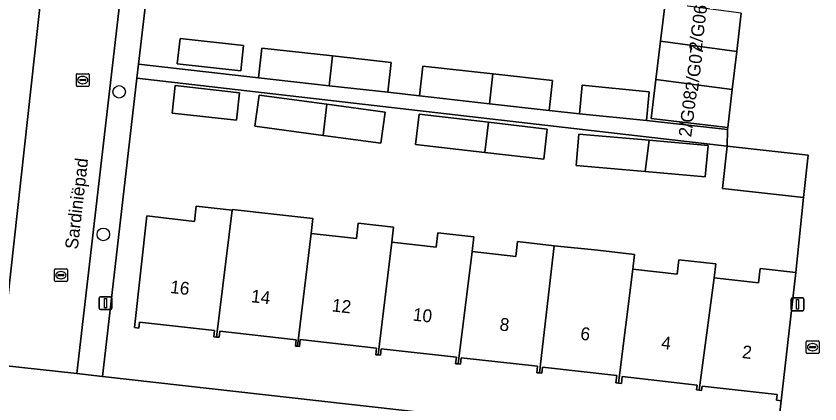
# Model space of a CAD drawing. Extents: x 162082 to 163401, y 388089 to 388636.
# Drawn here: x 162878.5 to 162941.1, y 388465.5 to 388495.8 of the extents above; entities that cross this region are included whole.
import ezdxf

# ---------------------------------------------------------------- set-up
doc = ezdxf.new("R2010")
doc.units = 0
for name, color, linetype in [('IMGEO_Boom', 7, 'Continuous'), ('IMGEO_Erf', 7, 'Continuous'), ('IMGEO_Kolk', 7, 'Continuous'), ('IMGEO_Lichtmast', 7, 'Continuous'), ('IMGEO_Openbare_ruimte_label', 7, 'Continuous'), ('IMGEO_Pand', 7, 'Continuous'), ('IMGEO_Pand_nummerreeks', 7, 'Continuous'), ('IMGEO_Rijbaan_lokaal_open', 7, 'Continuous'), ('IMGEO_Voetpad_open', 7, 'Continuous')]:
    doc.layers.add(name, color=color, linetype=linetype)

msp = doc.modelspace()

# ---------------------------------------------------------------- linework, layer by layer
at = {"layer": 'IMGEO_Boom'}
for centre in [(162886.497, 388489.851), (162885.262, 388478.735)]:
    msp.add_circle(centre, 0.489, dxfattribs=at)
at = {"layer": 'IMGEO_Erf'}
for points in [[(162877.252, 388468.541), (162880.7, 388500), (162885.731, 388545.91), (162836.053, 388551.411)], [(162888.938, 388500), (162888.012, 388492.013), (162897.359, 388490.934), (162897.616, 388493.255), (162903.104, 388492.646), (162907.686, 388492.138), (162907.429, 388489.817), (162909.886, 388489.538), (162910.147, 388491.861), (162915.588, 388491.248), (162920.236, 388490.725), (162919.974, 388488.402), (162922.341, 388488.13), (162922.56, 388490.361), (162927.773, 388489.848), (162927.554, 388487.617), (162933.887, 388486.915), (162933.89, 388487.061), (162927.926, 388487.782), (162928.294, 388490.821), (162928.653, 388493.791), (162929.012, 388496.762)]]:
    msp.add_lwpolyline(points, dxfattribs=at)
for points in [[(162895.973, 388491.477), (162891.024, 388492.02), (162891.241, 388494.004), (162896.191, 388493.461)], [(162933.857, 388485.612), (162887.885, 388490.912), (162885.189, 388467.652), (162937.585, 388461.764), (162938.062, 388465.768), (162937.693, 388465.81), (162937.743, 388466.255), (162931.899, 388466.916), (162931.86, 388466.572), (162931.676, 388466.593), (162931.472, 388466.616), (162931.515, 388466.997), (162925.671, 388467.658), (162925.61, 388467.116), (162925.398, 388467.14), (162925.184, 388467.164), (162925.25, 388467.741), (162919.474, 388468.394), (162919.419, 388467.911), (162919.225, 388467.933), (162919.028, 388467.956), (162919.084, 388468.453), (162913.142, 388469.124), (162913.084, 388468.614), (162912.895, 388468.635), (162912.703, 388468.657), (162912.759, 388469.155), (162906.897, 388469.818), (162906.841, 388469.32), (162906.662, 388469.34), (162906.485, 388469.36), (162906.542, 388469.866), (162900.594, 388470.539), (162900.533, 388470.003), (162900.385, 388470.02), (162900.233, 388470.037), (162900.288, 388470.526), (162894.349, 388471.198), (162894.294, 388470.714), (162894.085, 388470.737), (162893.873, 388470.761), (162893.927, 388471.243), (162888.091, 388471.903), (162888.038, 388471.432), (162887.683, 388471.472), (162888.666, 388480.171), (162892.372, 388479.751), (162892.506, 388480.938), (162895.29, 388480.623), (162895.296, 388480.678), (162898.783, 388480.284), (162901.585, 388479.967), (162901.454, 388478.807), (162904.977, 388478.408), (162905.114, 388479.621), (162907.863, 388479.311), (162907.728, 388478.12), (162911.175, 388477.73), (162911.304, 388478.866), (162914.128, 388478.546), (162913.999, 388477.399), (162917.379, 388477.017), (162917.51, 388478.175), (162920.381, 388477.851), (162923.777, 388477.496), (162926.641, 388477.172), (162926.513, 388476.035), (162929.964, 388475.645), (162930.09, 388476.759), (162932.955, 388476.435), (162932.831, 388475.341), (162936.288, 388474.95), (162936.416, 388476.083), (162939.192, 388475.769), (162939.801, 388481.623), (162933.495, 388482.314)], [(162895.648, 388487.642), (162890.624, 388488.193), (162890.858, 388490.333), (162895.883, 388489.782)], [(162897.061, 388487.174), (162897.391, 388489.599), (162902.679, 388488.878), (162907.22, 388488.259), (162906.889, 388485.834), (162902.384, 388486.448)], [(162914.971, 388485.118), (162909.588, 388485.741), (162909.86, 388488.097), (162915.268, 388487.471), (162919.837, 388486.943), (162919.565, 388484.587)], [(162922.29, 388486.547), (162927.771, 388486.071), (162932.36, 388485.672), (162932.148, 388483.228), (162927.466, 388483.635), (162922.078, 388484.103)]]:
    msp.add_lwpolyline(points, close=True, dxfattribs=at)
at = {"layer": 'IMGEO_Kolk'}
for p, q in [((162883.165, 388490.336), (162883.165, 388491.188)), ((162883.24, 388491.262), (162884.092, 388491.262)), ((162883.653, 388491.042), (162883.678, 388491.042)), ((162884.166, 388491.188), (162884.166, 388490.336)), ((162883.424, 388490.756), (162883.424, 388490.768)), ((162883.862, 388490.719), (162883.464, 388490.719)), ((162883.467, 388490.805), (162883.865, 388490.805)), ((162883.676, 388490.482), (162883.651, 388490.482)), ((162883.908, 388490.768), (162883.908, 388490.756)), ((162884.092, 388490.262), (162883.24, 388490.262)), ((162881.462, 388475.131), (162881.462, 388475.983)), ((162881.537, 388476.057), (162882.389, 388476.057)), ((162882.463, 388475.983), (162882.463, 388475.131)), ((162881.721, 388475.551), (162881.721, 388475.563)), ((162882.159, 388475.514), (162881.761, 388475.514)), ((162881.764, 388475.6), (162882.162, 388475.6)), ((162881.973, 388475.277), (162881.948, 388475.277)), ((162881.95, 388475.837), (162881.975, 388475.837)), ((162882.205, 388475.563), (162882.205, 388475.551)), ((162882.389, 388475.057), (162881.537, 388475.057)), ((162940.001, 388469.52), (162940.001, 388470.372)), ((162940.076, 388470.446), (162940.928, 388470.446)), ((162941.002, 388470.372), (162941.002, 388469.52)), ((162940.26, 388469.94), (162940.26, 388469.952)), ((162940.698, 388469.903), (162940.3, 388469.903)), ((162940.303, 388469.989), (162940.701, 388469.989)), ((162940.512, 388469.666), (162940.487, 388469.666)), ((162940.489, 388470.226), (162940.514, 388470.226)), ((162940.744, 388469.952), (162940.744, 388469.94)), ((162940.928, 388469.446), (162940.076, 388469.446))]:
    msp.add_line(p, q, dxfattribs=at)
for points in [[(162883.165, 388490.336), (162883.165, 388491.188)], [(162883.24, 388491.262), (162884.092, 388491.262)], [(162884.166, 388491.188), (162884.166, 388490.336)], [(162884.092, 388490.262), (162883.24, 388490.262)], [(162881.462, 388475.131), (162881.462, 388475.983)], [(162881.537, 388476.057), (162882.389, 388476.057)], [(162882.463, 388475.983), (162882.463, 388475.131)], [(162882.389, 388475.057), (162881.537, 388475.057)], [(162940.001, 388469.52), (162940.001, 388470.372)], [(162940.076, 388470.446), (162940.928, 388470.446)], [(162941.002, 388470.372), (162941.002, 388469.52)], [(162940.928, 388469.446), (162940.076, 388469.446)]]:
    msp.add_lwpolyline(points, dxfattribs=at)
for centre, radius, start, end in [((162883.242, 388491.186), 0.0765, 91.55205, 178.44795), ((162883.242, 388491.186), 0.0765, 91.55205, 178.44795), ((162884.09, 388491.186), 0.0765, 1.55205, 88.44795), ((162884.09, 388491.186), 0.0765, 1.55205, 88.44795), ((162883.242, 388490.338), 0.0765, 181.55205, 268.44795), ((162883.242, 388490.338), 0.0765, 181.55205, 268.44795), ((162883.464, 388490.765), 0.0403, 85.87752, 175.75265), ((162883.461, 388490.755), 0.0366, 178.93798, 274.71019), ((162883.865, 388490.762), 0.043, 264.86636, 352.45326), ((162883.869, 388490.767), 0.0386, 1.73085, 96.63898), ((162884.09, 388490.338), 0.0765, 271.55205, 358.44795), ((162884.09, 388490.338), 0.0765, 271.55205, 358.44795), ((162881.539, 388475.981), 0.0765, 91.55205, 178.44795), ((162881.539, 388475.981), 0.0765, 91.55205, 178.44795), ((162882.387, 388475.981), 0.0765, 1.55205, 88.44795), ((162882.387, 388475.981), 0.0765, 1.55205, 88.44795), ((162881.761, 388475.56), 0.0403, 85.87752, 175.75265), ((162881.758, 388475.55), 0.0366, 178.93798, 274.71019), ((162882.162, 388475.557), 0.043, 264.86636, 352.45326), ((162882.166, 388475.562), 0.0386, 1.73085, 96.63898), ((162881.539, 388475.133), 0.0765, 181.55205, 268.44795), ((162881.539, 388475.133), 0.0765, 181.55205, 268.44795), ((162882.387, 388475.133), 0.0765, 271.55205, 358.44795), ((162882.387, 388475.133), 0.0765, 271.55205, 358.44795), ((162940.078, 388470.37), 0.0765, 91.55205, 178.44795), ((162940.078, 388470.37), 0.0765, 91.55205, 178.44795), ((162940.926, 388470.37), 0.0765, 1.55205, 88.44795), ((162940.926, 388470.37), 0.0765, 1.55205, 88.44795), ((162940.3, 388469.949), 0.0403, 85.87752, 175.75265), ((162940.297, 388469.939), 0.0366, 178.93798, 274.71019), ((162940.701, 388469.946), 0.043, 264.86636, 352.45326), ((162940.705, 388469.951), 0.0386, 1.73085, 96.63898), ((162940.078, 388469.522), 0.0765, 181.55205, 268.44795), ((162940.078, 388469.522), 0.0765, 181.55205, 268.44795), ((162940.926, 388469.522), 0.0765, 271.55205, 358.44795), ((162940.926, 388469.522), 0.0765, 271.55205, 358.44795)]:
    msp.add_arc(centre, radius, start, end, dxfattribs=at)
for centre, major_axis, ratio, start_param, end_param in [((162883.652, 388490.762), (-0.387, 0.002), 0.722429, 4.712389, 7.853982), ((162883.677, 388490.762), (-0.39, 0.002), 0.717154, 1.570796, 4.712389), ((162881.949, 388475.557), (-0.387, 0.002), 0.722429, 4.712389, 7.853982), ((162881.974, 388475.557), (-0.39, 0.002), 0.717154, 1.570796, 4.712389), ((162940.488, 388469.946), (-0.387, 0.002), 0.722429, 4.712389, 7.853982), ((162940.513, 388469.946), (-0.39, 0.002), 0.717154, 1.570796, 4.712389)]:
    msp.add_ellipse(centre, major_axis=major_axis, ratio=ratio, start_param=start_param, end_param=end_param, dxfattribs=at)
at = {"layer": 'IMGEO_Lichtmast'}
for p, q in [((162884.945, 388472.975), (162884.945, 388473.775)), ((162884.945, 388473.775), (162884.945, 388472.975)), ((162885.045, 388473.875), (162885.835, 388473.875)), ((162885.835, 388473.875), (162885.045, 388473.875)), ((162885.935, 388473.775), (162885.935, 388472.975)), ((162885.935, 388472.975), (162885.935, 388473.775)), ((162938.839, 388472.887), (162938.839, 388473.687)), ((162938.839, 388473.687), (162938.839, 388472.887)), ((162938.939, 388473.787), (162939.729, 388473.787)), ((162939.729, 388473.787), (162938.939, 388473.787)), ((162939.829, 388473.687), (162939.829, 388472.887)), ((162939.829, 388472.887), (162939.829, 388473.687)), ((162885.835, 388472.875), (162885.045, 388472.875)), ((162885.045, 388472.875), (162885.835, 388472.875)), ((162939.729, 388472.787), (162938.939, 388472.787)), ((162938.939, 388472.787), (162939.729, 388472.787))]:
    msp.add_line(p, q, dxfattribs=at)
for points in [[(162885.365, 388473.75), (162885.515, 388473.75), (162885.515, 388473), (162885.365, 388473), (162885.365, 388473.75)], [(162939.259, 388473.662), (162939.409, 388473.662), (162939.409, 388472.912), (162939.259, 388472.912), (162939.259, 388473.662)]]:
    msp.add_lwpolyline(points, dxfattribs=at)
for centre, start, end in [((162885.045, 388473.775), 90, 180), ((162885.045, 388473.775), 90, 180), ((162885.835, 388473.775), 0, 90), ((162885.835, 388473.775), 360, 90), ((162938.939, 388473.687), 90, 180), ((162938.939, 388473.687), 90, 180), ((162939.729, 388473.687), 0, 90), ((162939.729, 388473.687), 360, 90), ((162885.045, 388472.975), 180, 270), ((162885.045, 388472.975), 180, 270), ((162885.835, 388472.975), 270, 0), ((162885.835, 388472.975), 270, 0), ((162938.939, 388472.887), 180, 270), ((162938.939, 388472.887), 180, 270), ((162939.729, 388472.887), 270, 0), ((162939.729, 388472.887), 270, 0)]:
    msp.add_arc(centre, 0.1, start, end, dxfattribs=at)
at = {"layer": 'IMGEO_Pand'}
for points in [[(162928.653, 388493.791), (162934.59, 388492.999), (162934.941, 388495.971), (162929.012, 388496.762)], [(162895.973, 388491.477), (162896.191, 388493.461), (162891.241, 388494.004), (162891.024, 388492.02)], [(162928.294, 388490.821), (162934.24, 388490.028), (162934.59, 388492.999), (162928.653, 388493.791)], [(162903.104, 388492.646), (162897.616, 388493.255), (162897.359, 388490.934), (162902.845, 388490.325)], [(162903.104, 388492.646), (162902.845, 388490.325), (162907.429, 388489.817), (162907.686, 388492.138)], [(162915.588, 388491.248), (162910.147, 388491.861), (162909.886, 388489.538), (162915.329, 388488.925)], [(162915.588, 388491.248), (162915.329, 388488.925), (162919.974, 388488.402), (162920.236, 388490.725)], [(162895.648, 388487.642), (162895.883, 388489.782), (162890.858, 388490.333), (162890.624, 388488.193)], [(162927.773, 388489.848), (162922.56, 388490.361), (162922.341, 388488.13), (162927.554, 388487.617)], [(162928.294, 388490.821), (162927.926, 388487.782), (162933.89, 388487.061), (162934.24, 388490.028)], [(162902.384, 388486.448), (162902.679, 388488.878), (162897.391, 388489.599), (162897.061, 388487.174)], [(162902.384, 388486.448), (162906.889, 388485.834), (162907.22, 388488.259), (162902.679, 388488.878)], [(162914.971, 388485.118), (162915.268, 388487.471), (162909.86, 388488.097), (162909.588, 388485.741)], [(162914.971, 388485.118), (162919.565, 388484.587), (162919.837, 388486.943), (162915.268, 388487.471)], [(162927.771, 388486.071), (162922.29, 388486.547), (162922.078, 388484.103), (162927.466, 388483.635)], [(162927.771, 388486.071), (162927.466, 388483.635), (162932.148, 388483.228), (162932.36, 388485.672)], [(162939.801, 388481.623), (162940.163, 388484.92), (162933.857, 388485.612), (162933.495, 388482.314)], [(162895.29, 388480.623), (162892.506, 388480.938), (162892.372, 388479.751), (162888.666, 388480.171), (162887.683, 388471.472), (162888.038, 388471.432), (162888.091, 388471.903), (162893.927, 388471.243), (162893.873, 388470.761), (162894.085, 388470.737)], [(162901.454, 388478.807), (162901.585, 388479.967), (162898.783, 388480.284), (162895.296, 388480.678), (162895.29, 388480.623), (162894.085, 388470.737), (162894.294, 388470.714), (162894.349, 388471.198), (162900.288, 388470.526), (162900.233, 388470.037), (162900.385, 388470.02)], [(162901.454, 388478.807), (162900.385, 388470.02), (162900.533, 388470.003), (162900.594, 388470.539), (162906.542, 388469.866), (162906.485, 388469.36), (162906.662, 388469.34), (162907.728, 388478.12), (162907.863, 388479.311), (162905.114, 388479.621), (162904.977, 388478.408)], [(162913.999, 388477.399), (162914.128, 388478.546), (162911.304, 388478.866), (162911.175, 388477.73), (162907.728, 388478.12), (162906.662, 388469.34), (162906.841, 388469.32), (162906.897, 388469.818), (162912.759, 388469.155), (162912.703, 388468.657), (162912.895, 388468.635)], [(162913.999, 388477.399), (162912.895, 388468.635), (162913.084, 388468.614), (162913.142, 388469.124), (162919.084, 388468.453), (162919.028, 388467.956), (162919.225, 388467.933), (162920.381, 388477.851), (162917.51, 388478.175), (162917.379, 388477.017)], [(162926.513, 388476.035), (162926.641, 388477.172), (162923.777, 388477.496), (162920.381, 388477.851), (162919.225, 388467.933), (162919.419, 388467.911), (162919.474, 388468.394), (162925.25, 388467.741), (162925.184, 388467.164), (162925.398, 388467.14)], [(162926.513, 388476.035), (162925.398, 388467.14), (162925.61, 388467.116), (162925.671, 388467.658), (162931.515, 388466.997), (162931.472, 388466.616), (162931.676, 388466.593), (162932.831, 388475.341), (162932.955, 388476.435), (162930.09, 388476.759), (162929.964, 388475.645)], [(162931.676, 388466.593), (162931.86, 388466.572), (162931.899, 388466.916), (162937.743, 388466.255), (162937.693, 388465.81), (162938.062, 388465.768), (162939.192, 388475.769), (162936.416, 388476.083), (162936.288, 388474.95), (162932.831, 388475.341)]]:
    msp.add_lwpolyline(points, close=True, dxfattribs=at)
at = {"layer": 'IMGEO_Rijbaan_lokaal_open'}
msp.add_lwpolyline([(162886.924, 388500), (162888.262, 388514.856), (162889.179, 388520.793), (162890.761, 388535.503), (162891.85, 388545.225), (162885.731, 388545.91), (162880.7, 388500), (162877.252, 388468.541), (162883.202, 388467.882)], close=True, dxfattribs=at)
msp.add_lwpolyline([(162934.941, 388495.971), (162934.59, 388492.999), (162934.24, 388490.028), (162933.89, 388487.061), (162933.887, 388486.915), (162933.857, 388485.612), (162940.163, 388484.92), (162939.801, 388481.623), (162939.192, 388475.769), (162938.062, 388465.768), (162937.585, 388461.764), (162943.553, 388461.129), (162944.008, 388465.015), (162944.757, 388471.719), (162945.263, 388476.25), (162945.57, 388479.136), (162946.113, 388484.252), (162946.622, 388489.051), (162946.902, 388491.686), (162947.434, 388496.691)], dxfattribs=at)
at = {"layer": 'IMGEO_Voetpad_open'}
for points in [[(162888.012, 388492.013), (162888.938, 388500), (162890.303, 388514.666), (162888.262, 388514.856), (162886.924, 388500), (162883.202, 388467.882), (162885.189, 388467.652), (162887.885, 388490.912)], [(162909.886, 388489.538), (162907.429, 388489.817), (162902.845, 388490.325), (162897.359, 388490.934), (162888.012, 388492.013), (162887.885, 388490.912), (162933.857, 388485.612), (162933.887, 388486.915), (162927.554, 388487.617), (162922.341, 388488.13), (162919.974, 388488.402), (162915.329, 388488.925)]]:
    msp.add_lwpolyline(points, close=True, dxfattribs=at)
msp.add_lwpolyline([(162936.199, 388456.79), (162937.278, 388456.67), (162942.976, 388456.033), (162943.878, 388455.932), (162947.378, 388455.541), (162967.209, 388453.279), (162967.535, 388456.949), (162967.668, 388458.452), (162959.667, 388459.314), (162950.273, 388460.333), (162948.558, 388460.57), (162943.553, 388461.129), (162937.585, 388461.764), (162885.189, 388467.652), (162883.202, 388467.882), (162877.252, 388468.541)], dxfattribs=at)

# ---------------------------------------------------------------- texts
at = {"layer": 'IMGEO_Openbare_ruimte_label'}
msp.add_text('Sardiniëpad', height=1, rotation=83.39397, dxfattribs=at).set_placement((162883.269, 388477.536))
at = {"layer": 'IMGEO_Pand_nummerreeks'}
for s, rotation, p in [('2/G06', 82.92966, (162931.854, 388492.96)), ('2/G07', 82.92966, (162931.568, 388489.844)), ('2/G08', 82.92966, (162931.049, 388486.283)), ('16', 353.5104, (162890.439, 388474.172)), ('14', 353.5104, (162896.736, 388473.455)), ('12', 353.5104, (162903.031, 388472.74)), ('10', 353.5104, (162909.333, 388472.023)), ('8', 353.5104, (162916.088, 388471.254)), ('6', 353.5104, (162922.381, 388470.538)), ('4', 353.5104, (162928.678, 388469.822)), ('2', 353.5104, (162934.973, 388469.107))]:
    msp.add_text(s, height=1, rotation=rotation, dxfattribs=at).set_placement(p)

doc.saveas('drawing.dxf')
